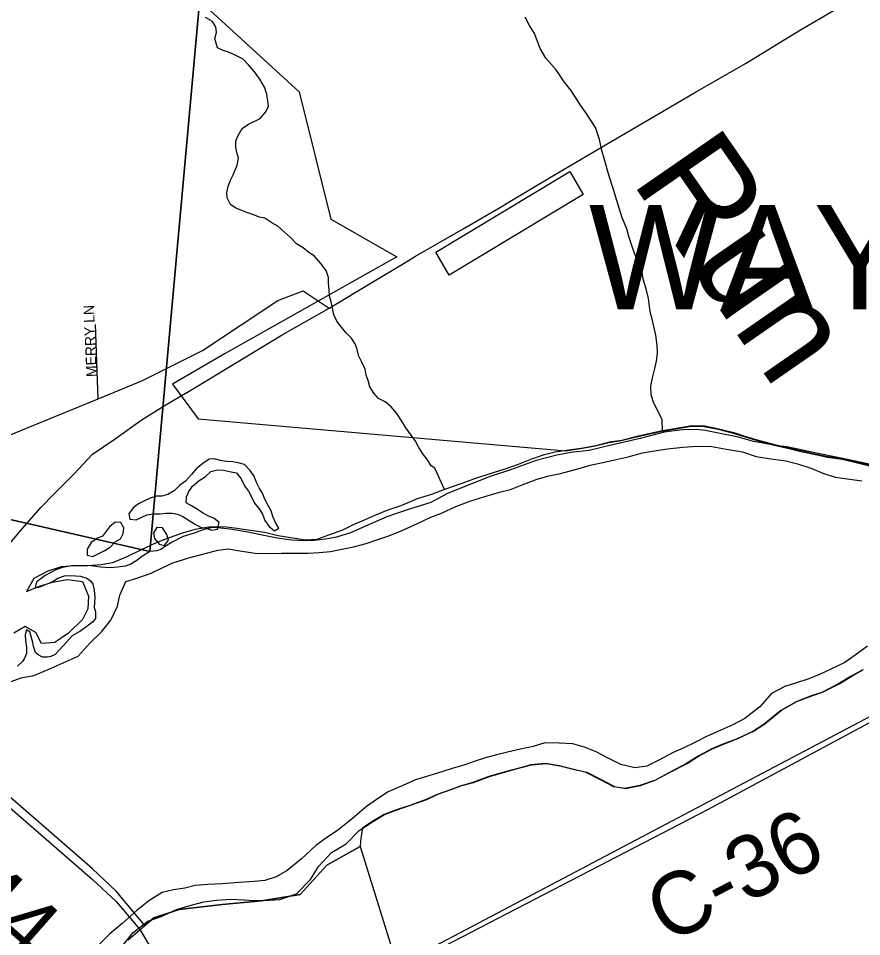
# Model space of a CAD drawing. Extents: x 1310247 to 1664935, y 284496 to 704931.
# Drawn here: x 1522283 to 1526329, y 560018 to 564421 of the extents above; entities that cross this region are included whole.
import ezdxf

# ---------------------------------------------------------------- set-up
doc = ezdxf.new("R2010")
doc.units = 0
for name, color, linetype in [('GM_P_State_Shield', 7, 'Continuous'), ('GM_X_City_Street', 7, 'Continuous'), ('GM_X_Corporation_Text', 7, 'Continuous'), ('GM_X_County', 7, 'Continuous'), ('GM_X_County_Road_Text', 7, 'Continuous'), ('GM_X_County_Subdivision_Text', 7, 'Continuous'), ('GM_X_Interchange_Ramps', 7, 'Continuous'), ('GM_X_Major_Lake_Text', 7, 'Continuous'), ('GM_X_Minor_Lake_Text', 7, 'Continuous'), ('GM_X_Minor_River', 7, 'Continuous'), ('GM_X_Minor_River_Text', 7, 'Continuous'), ('GM_X_Rail_Line', 7, 'Continuous'), ('GM_X_Township_Road', 7, 'Continuous'), ('GM_X_Township_Subdivision', 7, 'Continuous')]:
    doc.layers.add(name, color=color, linetype=linetype)

msp = doc.modelspace()

# ---------------------------------------------------------------- linework, layer by layer
at = {"layer": 'GM_P_State_Shield'}
for points in [[(1524588.1, 563512), (1524641.6, 563543), (1524847.5, 563665.6), (1525065.6, 563793.8), (1525289.9, 563925.8), (1525532.4, 564067.3), (1525772.8, 564204.9), (1526036, 564366), (1526274.5, 564505.6)], [(1524134.7, 563248.3), (1524189.1, 563281.1), (1524417.4, 563413), (1524588.1, 563512)], [(1523086.7, 562624.6), (1523135, 562653.1), (1523322.6, 562766.1), (1523549.1, 562904.1), (1523775.2, 563032.1), (1523979.1, 563154.6), (1524134.7, 563248.3)], [(1522454.9, 562141.6), (1522469.5, 562156.5), (1522549.9, 562236.5), (1522638.9, 562332.2), (1522747.2, 562405.4), (1522878.1, 562497.9), (1522982.1, 562563.1), (1523085.6, 562624), (1523086.7, 562624.6)], [(1521637.9, 561089.1), (1521657.4, 561115.2), (1521698.1, 561169.6), (1521848.2, 561376), (1521989.7, 561562.5), (1522065.5, 561664.9), (1522100.2, 561711.7), (1522202.4, 561853.2), (1522220.5, 561875.6), (1522291.7, 561963), (1522391.1, 562076.5), (1522454.6, 562141.3), (1522454.9, 562141.6)]]:
    msp.add_lwpolyline(points, dxfattribs=at)
at = {"layer": 'GM_X_City_Street'}
for points in [[(1526358, 561410.8), (1526298.9, 561367.9), (1526248.1, 561332.9), (1526181.3, 561300.2), (1526126.7, 561275.2), (1526076.2, 561254.2), (1526011.6, 561233.5), (1525961.2, 561218.5), (1525896.4, 561183.7), (1525840.9, 561120.7), (1525769.6, 561064), (1525710.9, 561033.2), (1525640.1, 561002.5), (1525585.5, 560977.6), (1525528.8, 560948.7), (1525476.1, 560923.7), (1525425.6, 560900.7), (1525356.7, 560864), (1525298, 560835.2), (1525241.7, 560828.3), (1525173.9, 560843.7), (1525106.5, 560877.2), (1525054.9, 560904.3), (1524999.3, 560927.5), (1524943.5, 560942.7), (1524877.5, 560946.1), (1524809.4, 560947.5), (1524752.9, 560930.6), (1524692.5, 560917.8), (1524630.1, 560903.1), (1524577.7, 560890.1), (1524525.3, 560875.1), (1524470.9, 560858.2), (1524420.4, 560841.2), (1524370, 560826.2), (1524315.6, 560809.3), (1524257.1, 560790.4), (1524188.5, 560769.8), (1524127.8, 560743), (1524057.1, 560712.3), (1524006.3, 560679.3), (1523953.4, 560642.3), (1523886.1, 560585.5), (1523814.7, 560526.9), (1523764, 560493.8), (1523711, 560454.8), (1523641.6, 560392.1), (1523572.3, 560335.4), (1523519.5, 560304.4), (1523465.1, 560287.4), (1523414.9, 560282.5), (1523340.7, 560278), (1523262.4, 560271.6), (1523190.2, 560269), (1523132, 560264.2), (1523081.6, 560251.2), (1523027.3, 560242.3), (1522973, 560229.4), (1522910, 560190.6), (1522853, 560145.7), (1522781.5, 560081), (1522720.3, 560030.1), (1522650.7, 559959.4)], [(1522783.3, 559974.7), (1522834.7, 560037.8), (1522904, 560092.5), (1522968.6, 560115.2), (1523041.4, 560147.8), (1523111.9, 560168.4), (1523172.4, 560185.2), (1523234.7, 560193.9), (1523300.9, 560198.6), (1523367, 560195.2), (1523417, 560192.2), (1523487.2, 560192.8), (1523537.3, 560195.7), (1523618.1, 560224.1), (1523685.6, 560292.9), (1523723, 560354.3), (1523786.5, 560421.2), (1523855.5, 560463.9), (1523918.9, 560526.7), (1523981.9, 560569.5), (1524040.8, 560604.4), (1524095.3, 560625.3), (1524170, 560649.9), (1524242.7, 560676.4), (1524295.3, 560701.4), (1524359.9, 560724.2), (1524410.4, 560743.2), (1524466.8, 560758), (1524543.5, 560786.5), (1524622.1, 560809), (1524688.7, 560827.7), (1524745.1, 560842.5), (1524815.3, 560849.1), (1524881.2, 560837.7), (1524951, 560820.2), (1525010.8, 560807), (1525076.3, 560773.5), (1525143.6, 560738.1), (1525195.6, 560729), (1525268, 560743.5), (1525342.7, 560770.1), (1525407.5, 560804.8), (1525492.6, 560849.2), (1525551.5, 560886.1), (1525616.3, 560920.8), (1525666.9, 560941.8), (1525735.6, 560968.5), (1525810.4, 561003), (1525865.3, 561038), (1525944.8, 561104.5), (1526017.8, 561145.1), (1526090.5, 561173.7), (1526141, 561190.7), (1526222, 561231.2), (1526282.8, 561268), (1526337.6, 561298.9)]]:
    msp.add_lwpolyline(points, dxfattribs=at)
at = {"layer": 'GM_X_Corporation_Text'}
for points in [[(1522665.5, 562597.2), (1522878.3, 562684.5), (1523166.4, 562828.1), (1523528.7, 563068.8), (1523650.2, 563114.9), (1523775.2, 563032.1)], [(1522665.5, 562597.2), (1522652.9, 562954.2)], [(1521848.1, 562232.1), (1521849.5, 562233.9), (1521865.1, 562248.3), (1522063.3, 562350.2), (1522665.5, 562597.2), (1522665.5, 562597.2)], [(1522865.9, 560051.8), (1523224.5, 559449.2), (1523299.3, 559363.5), (1523316.8, 559343.5), (1523319.8, 559340.1)], [(1523224.5, 559449.2), (1523498.9, 559636.9), (1523551.7, 559674.1), (1523644.1, 559674.4), (1523730.5, 559682.9), (1523960.6, 559804.2), (1524434.9, 560054.1)]]:
    msp.add_lwpolyline(points, dxfattribs=at)
at = {"layer": 'GM_X_County'}
msp.add_lwpolyline([(1517991.6, 568451), (1523364, 566832.3), (1522914.1, 561865.4), (1517525, 563098.5)], close=True, dxfattribs=at)
for points in [[(1526366.3, 562283.5), (1526230.9, 562311.8), (1526105.3, 562338), (1526023.7, 562355.4), (1525969.9, 562366.3), (1525914, 562373.3), (1525848.3, 562386.4), (1525810.4, 562393.1), (1525732.8, 562414.4), (1525659.1, 562429.7), (1525579.3, 562445.1), (1525539.4, 562449.8), (1525469.4, 562449), (1525419.3, 562441.9), (1525381.3, 562436.5), (1525266.8, 562406.5), (1525128.3, 562374.9), (1525021.8, 562348.8), (1524933.7, 562340.3), (1524867.5, 562327.4), (1524767.1, 562301.2), (1524644.4, 562257.3), (1524547.8, 562225), (1524417, 562173.3), (1524342.5, 562142.6), (1524298.1, 562119.4), (1524261.7, 562100), (1524165.3, 562069.7), (1524107, 562050.7), (1524050.6, 562031.7), (1523974.1, 561997), (1523877.3, 561954.7), (1523809, 561933.9), (1523756.9, 561924.8), (1523702.7, 561917.7), (1523652.8, 561916.6), (1523594.8, 561919.6), (1523525, 561928.8), (1523453.3, 561944.1), (1523375.6, 561959.4), (1523299.8, 561972.7), (1523253.9, 561977.5), (1523216, 561980.2), (1523177.9, 561972.8), (1523121.5, 561951.8), (1523073.3, 561936.7), (1523020.8, 561909.6), (1522984.5, 561888.2), (1522966.2, 561874.5), (1522946.1, 561868.9), (1522914.1, 561865.4), (1523364, 566832.3)], [(1517525, 563098.5), (1522914.1, 561865.4), (1522873.7, 561840.1), (1522851.3, 561822.5), (1522823, 561805), (1522796.9, 561795.5), (1522758.8, 561790.1), (1522722.8, 561786.7), (1522678.8, 561789.5), (1522631, 561796.3), (1522583, 561797.2), (1522539, 561795.9), (1522494.9, 561788.7), (1522462.7, 561777.3), (1522412.2, 561750.1), (1522385.9, 561730.6), (1522371.1, 561717.7), (1522363.2, 561693), (1522377.6, 561693.7), (1522391.3, 561696.5), (1522413.4, 561706.1), (1522445.7, 561719.6), (1522472, 561737.1), (1522504.2, 561748.6), (1522534.2, 561750), (1522582.1, 561747.2), (1522611.9, 561736.7), (1522631.7, 561722.3), (1522641.4, 561708.2), (1522647, 561680.1), (1522650.4, 561646.1), (1522647.5, 561596.1), (1522653.1, 561576), (1522652.9, 561560), (1522652.6, 561544), (1522638.3, 561526.3), (1522614, 561506.7), (1522583.6, 561485.2), (1522541.2, 561460), (1522514.7, 561430.4), (1522480, 561393.1), (1522459.7, 561371.4), (1522439.5, 561361.8), (1522423.4, 561358.1), (1522399.5, 561358.5), (1522377.6, 561368.8), (1522365.8, 561381), (1522360.1, 561395.2), (1522356.3, 561409.2), (1522352.7, 561429.2), (1522345.2, 561457.4), (1522337.6, 561479.5), (1522321.7, 561489.8), (1522315.3, 561465.9), (1522316.8, 561437.9), (1522322.3, 561405.8), (1522321.8, 561375.8), (1522313.4, 561354), (1522303.1, 561338.1), (1522278.7, 561314.6)]]:
    msp.add_lwpolyline(points, dxfattribs=at)
at = {"layer": 'GM_X_County_Road_Text'}
msp.add_lwpolyline([(1524434.9, 560054.1), (1524435.7, 560054.6), (1527854.4, 561856.4), (1527995.8, 561910), (1529504.1, 562398.6), (1529542.4, 562407.9), (1529594.5, 562407), (1530911.8, 561979.6), (1531021.8, 561957.5), (1531138.6, 561977.5), (1531328, 562018.2), (1531704.5, 562194), (1533985.8, 563479.4), (1534356.5, 563671.3), (1534585.4, 563785.6), (1534733, 563845.1), (1535713.4, 564116.4), (1535949.1, 564164.3), (1538271.4, 564377), (1538417.6, 564354.3), (1538600, 564340.9), (1538787.7, 564395.7)], dxfattribs=at)
at = {"layer": 'GM_X_County_Subdivision_Text'}
msp.add_lwpolyline([(1521862.5, 560967.1), (1522639.3, 560292.7), (1522751.9, 560186.3), (1522865.9, 560051.8)], dxfattribs=at)
at = {"layer": 'GM_X_Major_Lake_Text'}
for points in [[(1523201.6, 564460.7), (1523630.7, 564068.5), (1523783, 563459.3), (1524099.4, 563277.6), (1523275.9, 562815), (1523022.2, 562667.2), (1523146.7, 562501.9), (1524910.3, 562347.8), (1524990.1, 562360.2), (1525050.4, 562371), (1525116.9, 562387.7), (1525175.2, 562396.5), (1525247.7, 562415.1), (1525298.1, 562426), (1525370.5, 562442.6), (1525446.9, 562455.1), (1525511.3, 562465.8), (1525573.4, 562464.5), (1525641.2, 562451.1), (1525719, 562431.4), (1525770.7, 562414.3), (1525844.4, 562392.7), (1525910.2, 562375.3), (1525976, 562359.9), (1526031.8, 562346.8), (1526101.6, 562331.3), (1526165.5, 562317.9), (1526235.4, 562308.5), (1526297.2, 562293.2), (1526367, 562275.7)], [(1526334.5, 561297.8), (1526279.8, 561266.9), (1526218.9, 561230), (1526137.9, 561189.6), (1526087.5, 561172.6), (1526014.7, 561144), (1525941.7, 561103.4), (1525862.2, 561036.9), (1525807.4, 561001.9), (1525732.5, 560967.4), (1525663.8, 560940.7), (1525613.3, 560919.7), (1525548.4, 560884.9), (1525489.6, 560848.1), (1525404.5, 560803.7), (1525339.6, 560768.9), (1525264.9, 560742.4), (1525192.5, 560727.9), (1525140.6, 560736.9), (1525073.2, 560772.4), (1525007.8, 560805.9), (1524947.9, 560819.1), (1524878.2, 560836.6), (1524812.3, 560848), (1524742, 560841.4), (1524685.6, 560826.5), (1524619.1, 560807.8), (1524540.5, 560785.4), (1524463.7, 560756.9), (1524407.3, 560742), (1524356.8, 560723), (1524292.2, 560700.3), (1524239.6, 560675.3), (1524166.9, 560648.7), (1524092.3, 560624.2), (1524037.7, 560603.3), (1523978.9, 560568.4), (1523935.2, 560538.7), (1523929, 560510.6), (1523925.2, 560476.2), (1523923.6, 560451.1), (1523762.8, 560360.2), (1523635, 560220.4), (1523449.6, 560190.3), (1523260.4, 560172.3), (1523055, 560148.7), (1522933.6, 560109.2), (1522890.8, 560072.4), (1522751.9, 560236.3), (1522639.3, 560342.7), (1521886.7, 560996.1)], [(1522810.7, 560003.4), (1522890.8, 560072.4), (1522933.6, 560109.2), (1523055, 560148.7), (1523260.4, 560172.3), (1523449.6, 560190.3), (1523635, 560220.4), (1523762.8, 560360.2), (1523923.6, 560451.1), (1524106.7, 559859.6), (1525590.8, 560628.3), (1526704.8, 561225.3), (1528662.3, 558877.3)]]:
    msp.add_lwpolyline(points, dxfattribs=at)
msp.add_lwpolyline([(1524992.5, 563576.3), (1524349.7, 563189.9), (1524285.7, 563300.8), (1524928.5, 563687.1)], close=True, dxfattribs=at)
at = {"layer": 'GM_X_Minor_River'}
for points in [[(1523532.4, 561976.2), (1523516.4, 562004.3), (1523504.3, 562032.3), (1523496.3, 562060.4), (1523482.3, 562086.4), (1523466.2, 562116.5), (1523454.1, 562144.6), (1523438.1, 562170.7), (1523426, 562196.7), (1523414, 562226.8), (1523393.9, 562254.9), (1523367.8, 562282.9), (1523337.7, 562290.9), (1523311.6, 562294.9), (1523281.5, 562297), (1523251.4, 562301), (1523225.3, 562309), (1523199.2, 562307), (1523169.1, 562286.9), (1523136.9, 562260.9), (1523114.8, 562234.8), (1523084.7, 562202.7), (1523058.6, 562182.7), (1523030.5, 562156.6), (1523000.4, 562138.5), (1522972.3, 562130.5), (1522946.2, 562130.5), (1522916.1, 562120.5), (1522886, 562106.4), (1522859.9, 562094.4), (1522833.8, 562074.4), (1522813.7, 562046.3), (1522817.7, 562020.2), (1522847.8, 562016.2), (1522900, 562040.3), (1522932.1, 562046.3), (1522964.3, 562046.3), (1522992.4, 562048.3)], [(1523532.4, 561976.2), (1523516.4, 562004.3), (1523504.3, 562032.3), (1523496.3, 562060.4), (1523482.3, 562086.4), (1523466.2, 562116.5), (1523454.1, 562144.6), (1523438.1, 562170.7), (1523426, 562196.7), (1523414, 562226.8), (1523393.9, 562254.9), (1523367.8, 562282.9), (1523337.7, 562290.9), (1523311.6, 562294.9), (1523281.5, 562297), (1523251.4, 562301), (1523225.3, 562309), (1523199.2, 562307), (1523169.1, 562286.9), (1523136.9, 562260.9), (1523114.8, 562234.8), (1523084.7, 562202.7), (1523058.6, 562182.7), (1523030.5, 562156.6), (1523000.4, 562138.5), (1522972.3, 562130.5), (1522946.2, 562130.5), (1522916.1, 562120.5), (1522886, 562106.4), (1522859.9, 562094.4), (1522833.8, 562074.4), (1522813.7, 562046.3), (1522817.7, 562020.2), (1522847.8, 562016.2), (1522900, 562040.3), (1522932.1, 562046.3), (1522964.3, 562046.3), (1522992.4, 562048.3), (1523020.5, 562048.3), (1523046.6, 562044.3), (1523072.7, 562032.3), (1523102.8, 562014.2), (1523128.9, 561998.2), (1523157, 561982.2), (1523183.1, 561976.2), (1523211.2, 561968.1), (1523239.3, 561972.1), (1523247.3, 562004.2), (1523221.2, 562024.3), (1523195.1, 562034.3), (1523167, 562050.3), (1523140.9, 562068.4), (1523114.8, 562084.4), (1523088.7, 562098.4), (1523090.7, 562126.5), (1523100.8, 562152.6), (1523118.9, 562178.7), (1523151, 562204.7), (1523179.1, 562222.8), (1523207.2, 562248.8), (1523239.3, 562256.9), (1523267.4, 562254.8), (1523303.6, 562246.8), (1523329.7, 562242.8), (1523351.8, 562212.8), (1523367.8, 562180.7), (1523387.9, 562154.6), (1523403.9, 562124.5), (1523416, 562096.5), (1523438.1, 562070.4), (1523454.1, 562044.3), (1523466.2, 562014.3), (1523486.3, 561984.2), (1523512.4, 561964.2), (1523532.4, 561976.2)], [(1522992.4, 562048.3), (1523020.5, 562048.3), (1523046.6, 562044.3), (1523072.7, 562032.3), (1523102.8, 562014.2), (1523128.9, 561998.2), (1523157, 561982.2), (1523183.1, 561976.2), (1523211.2, 561968.1), (1523239.3, 561972.1), (1523247.3, 562004.2), (1523221.2, 562024.3), (1523195.1, 562034.3), (1523167, 562050.3), (1523140.9, 562068.4), (1523114.8, 562084.4), (1523088.7, 562098.4), (1523090.7, 562126.5), (1523100.8, 562152.6), (1523118.9, 562178.7), (1523151, 562204.7), (1523179.1, 562222.8), (1523207.2, 562248.8), (1523239.3, 562256.9), (1523267.4, 562254.8), (1523303.6, 562246.8), (1523329.7, 562242.8), (1523351.8, 562212.8), (1523367.8, 562180.7), (1523387.9, 562154.6), (1523403.9, 562124.5), (1523416, 562096.5), (1523438.1, 562070.4), (1523454.1, 562044.3), (1523466.2, 562014.3), (1523486.3, 561984.2), (1523512.4, 561964.2), (1523532.4, 561976.2)], [(1522721.3, 561984.1), (1522687.2, 561938), (1522659.1, 561928), (1522633, 561907.9), (1522612.9, 561875.8), (1522612.9, 561847.8), (1522641, 561841.8), (1522669.1, 561855.8), (1522695.2, 561867.8), (1522723.3, 561885.9), (1522747.4, 561911.9), (1522773.5, 561926), (1522785.6, 561952), (1522789.6, 561978.1), (1522775.5, 562004.2), (1522747.4, 562006.2), (1522721.3, 561984.1)], [(1522721.3, 561984.1), (1522687.2, 561938), (1522659.1, 561928), (1522633, 561907.9), (1522612.9, 561875.8), (1522612.9, 561847.8), (1522641, 561841.8), (1522669.1, 561855.8), (1522695.2, 561867.8)], [(1522695.2, 561867.8), (1522723.3, 561885.9), (1522747.4, 561911.9), (1522773.5, 561926), (1522785.6, 561952), (1522789.6, 561978.1), (1522775.5, 562004.2), (1522747.4, 562006.2), (1522721.3, 561984.1)], [(1522974.3, 561978.1), (1522948.2, 561980.1), (1522932.1, 561954.1), (1522936.2, 561928), (1522958.2, 561899.9)], [(1522974.3, 561978.1), (1522948.2, 561980.1), (1522932.1, 561954.1), (1522936.2, 561928), (1522958.2, 561899.9), (1522984.3, 561893.9), (1523004.4, 561920), (1522996.4, 561946.1), (1522974.3, 561978.1)], [(1522958.2, 561899.9), (1522984.3, 561893.9), (1523004.4, 561920), (1522996.4, 561946.1), (1522974.3, 561978.1)]]:
    msp.add_lwpolyline(points, dxfattribs=at)
at = {"layer": 'GM_X_Minor_River_Text'}
for points in [[(1524327.8, 562162.5), (1524282.3, 562264.8), (1524264.3, 562275.9), (1524246.3, 562304), (1524224.2, 562334.1), (1524204.1, 562364.2), (1524188.1, 562394.2), (1524168, 562422.3), (1524142, 562458.4), (1524119.9, 562494.5), (1524099.8, 562526.5), (1524071.8, 562558.6), (1524043.7, 562582.7), (1524011.6, 562598.7), (1523989.5, 562624.8), (1523969.4, 562654.8), (1523961.4, 562684.9), (1523951.4, 562711), (1523947.4, 562739), (1523931.3, 562773.1), (1523915.3, 562805.2), (1523909.3, 562835.3), (1523899.2, 562861.3), (1523881.2, 562887.4), (1523855.1, 562915.5), (1523833, 562941.5), (1523811, 562969.6), (1523796.9, 562999.7), (1523790.9, 563031.7), (1523784.9, 563061.8), (1523776.9, 563089.9), (1523774.9, 563121.9), (1523770.9, 563152), (1523770.9, 563178.1), (1523760.8, 563212.2), (1523734.8, 563246.2), (1523702.7, 563282.3), (1523676.6, 563298.4), (1523650.5, 563320.4), (1523618.4, 563340.5), (1523590.3, 563368.5), (1523562.2, 563394.6), (1523528.1, 563424.7), (1523500.1, 563440.7), (1523465.9, 563462.8), (1523439.9, 563468.8), (1523411.8, 563478.8), (1523379.7, 563490.8), (1523327.5, 563510.8), (1523301.4, 563528.9), (1523285.4, 563561), (1523283.4, 563587), (1523289.4, 563615.1), (1523301.5, 563645.2), (1523313.5, 563671.2), (1523333.6, 563717.4), (1523339.6, 563751.4), (1523331.5, 563777.5), (1523327.5, 563805.6), (1523327.5, 563833.7), (1523337.6, 563859.7), (1523357.6, 563893.8), (1523387.7, 563913.8), (1523443.9, 563941.9), (1523470, 563974), (1523484, 564000.1), (1523480, 564026.1), (1523476, 564058.2), (1523464, 564092.3), (1523441.9, 564130.4), (1523415.8, 564164.5), (1523387.7, 564198.5), (1523361.7, 564226.6), (1523323.5, 564244.7), (1523291.4, 564258.7), (1523265.4, 564266.7), (1523239.3, 564280.7), (1523225.2, 564324.8), (1523233.3, 564352.9), (1523231.3, 564381), (1523215.2, 564407), (1523181.1, 564425.1)], [(1525373.6, 562443.7), (1525371.6, 562497), (1525354, 562533.4), (1525332.6, 562575.8), (1525319.2, 562616.2), (1525317.8, 562658.3), (1525326.5, 562698.3), (1525337.2, 562742.3), (1525345.8, 562778.3), (1525350.4, 562818.3), (1525348.9, 562852.4), (1525341.7, 562902.7), (1525334.2, 562936.9), (1525324.8, 562979.2), (1525315.3, 563013.5), (1525306.2, 563077.8), (1525294.9, 563124.1), (1525281.5, 563170.5), (1525276, 563206.7), (1525258.6, 563249.1), (1525241.2, 563291.5), (1525227.7, 563327.8), (1525212.4, 563376.2), (1525202.9, 563412.5), (1525179.6, 563465), (1525166.3, 563511.4), (1525154.8, 563547.7), (1525139.5, 563600.1), (1525118.4, 563664.6), (1525093.6, 563749.2), (1525082.1, 563787.5), (1525070.9, 563839.9), (1525051.7, 563898.3), (1525028.2, 563934.8), (1525004.6, 563971.3), (1524981.1, 564005.8), (1524957.5, 564040.3), (1524933.9, 564076.8), (1524902.4, 564117.4), (1524863.1, 564174.2), (1524813.8, 564231.1), (1524786.4, 564277.7), (1524759.3, 564348.3), (1524735.8, 564386.8), (1524714.4, 564427.3)], [(1526370, 562276.8), (1526300.2, 562294.3), (1526238.4, 562309.6), (1526168.5, 562319.1), (1526104.7, 562332.4), (1526034.9, 562347.9), (1525979, 562361.1), (1525913.2, 562376.5), (1525847.4, 562393.8), (1525773.8, 562415.4), (1525722, 562432.5), (1525644.3, 562452.2), (1525576.4, 562465.6), (1525514.3, 562466.9), (1525450, 562456.2), (1525373.6, 562443.7), (1525301.1, 562427.2), (1525250.8, 562416.2), (1525178.3, 562397.6), (1525120, 562388.8), (1525053.5, 562372.1), (1524993.2, 562361.3), (1524924.8, 562350.7), (1524858.5, 562342), (1524802.1, 562327.2), (1524745.6, 562308.3), (1524680.9, 562281.5), (1524612.3, 562258.9), (1524545.7, 562238.2), (1524477.1, 562215.6), (1524406.5, 562188.9), (1524327.8, 562162.5), (1524265.1, 562137.7), (1524196.6, 562117.1), (1524117.7, 562084.6), (1524051.1, 562061.9), (1523996.6, 562039), (1523939.9, 562014.1), (1523889.4, 561993.1), (1523838.8, 561968), (1523772.1, 561943.3), (1523715.6, 561922.5), (1523661.4, 561919.6), (1523599.5, 561928.9), (1523529.6, 561940.3), (1523463.8, 561955.7), (1523385.9, 561967.3), (1523320, 561976.7), (1523268, 561983.8), (1523197.8, 561981.2), (1523131.5, 561970.6), (1523065, 561951.9), (1522998.3, 561927.2), (1522943.8, 561906.3), (1522869, 561871.7), (1522806.2, 561840.9), (1522735.4, 561810.3), (1522681.1, 561801.4), (1522616.9, 561796.7), (1522554.8, 561796), (1522488.6, 561791.3), (1522424, 561770.6), (1522357.2, 561735.9), (1522321.8, 561672.5), (1522384.4, 561699.2), (1522447, 561718), (1522519.4, 561730.6), (1522591.3, 561721), (1522619.9, 561650.3), (1522616.6, 561590.2), (1522591.5, 561538.6), (1522524, 561473.8), (1522459, 561429), (1522394.7, 561424.3), (1522367.8, 561477), (1522316.3, 561506.2), (1522261.5, 561473.2)], [(1522226.4, 561233.3), (1522297.1, 561259.9), (1522357.5, 561270.7), (1522426.2, 561299.4), (1522499, 561331.9), (1522569.8, 561362.6), (1522627.2, 561427.6), (1522682.4, 561480.6), (1522727.7, 561535.8), (1522759.2, 561603.3), (1522770.3, 561655.2), (1522799.7, 561720.8), (1522852.1, 561737.7), (1522920.7, 561760.4), (1522973.4, 561787.4), (1523024, 561810.4), (1523100.6, 561834.9), (1523169.1, 561851.5), (1523239.7, 561872.1), (1523289.9, 561877.1), (1523345.8, 561867.9), (1523419.7, 561856.4), (1523493.8, 561854.8), (1523545.9, 561857.8), (1523596, 561856.7), (1523674.2, 561857.1), (1523726.3, 561860.1), (1523780.5, 561865), (1523834.9, 561875.9), (1523891.2, 561886.8), (1523951.7, 561903.5), (1524008.2, 561922.4), (1524060.6, 561939.4), (1524127.3, 561968.1), (1524198.1, 561998.7), (1524262.9, 562029.5), (1524313.4, 562048.5), (1524382.2, 562081.2), (1524454.9, 562107.7), (1524517.4, 562126.5), (1524592, 562149), (1524644.3, 562162), (1524700.9, 562184.9), (1524767.6, 562209.6), (1524828.1, 562228.4), (1524884.4, 562239.2), (1524967, 562261.6), (1525027.5, 562278.4), (1525102, 562294.9), (1525152.3, 562305.9), (1525208.7, 562318.8), (1525277.2, 562337.4), (1525345.6, 562350.1), (1525397.8, 562357), (1525472.1, 562365.5), (1525540.4, 562370.1), (1525610.5, 562368.7), (1525680.3, 562355.2), (1525758.2, 562343.5), (1525823.9, 562320.2), (1525893.8, 562308.7), (1525965.7, 562299.2), (1526021.5, 562286), (1526091.2, 562262.5), (1526142.8, 562241.4), (1526202.5, 562222.1), (1526272.5, 562212.6), (1526330.4, 562203.4)]]:
    msp.add_lwpolyline(points, dxfattribs=at)

# ---------------------------------------------------------------- texts
at = {"layer": 'GM_X_Interchange_Ramps'}
msp.add_text('WAYNESVILLE', height=500, rotation=0, dxfattribs=at).set_placement((1525021.1, 563026.5))
at = {"layer": 'GM_X_Minor_Lake_Text'}
msp.add_text('Run', height=499.97, rotation=304.6846, dxfattribs=at).set_placement((1525220.1, 563643.2))
at = {"layer": 'GM_X_Rail_Line'}
msp.add_text('MERRY LN', height=50, rotation=92.418, dxfattribs=at).set_placement((1522660.1, 562702.8))
at = {"layer": 'GM_X_Township_Road'}
msp.add_text('C-36', height=300, rotation=27.4867, dxfattribs=at).set_placement((1525400.3, 559979.2))
at = {"layer": 'GM_X_Township_Subdivision'}
msp.add_text('T-244', height=300, rotation=318.5767, dxfattribs=at).set_placement((1521524, 560579.2))

doc.saveas('drawing.dxf')
